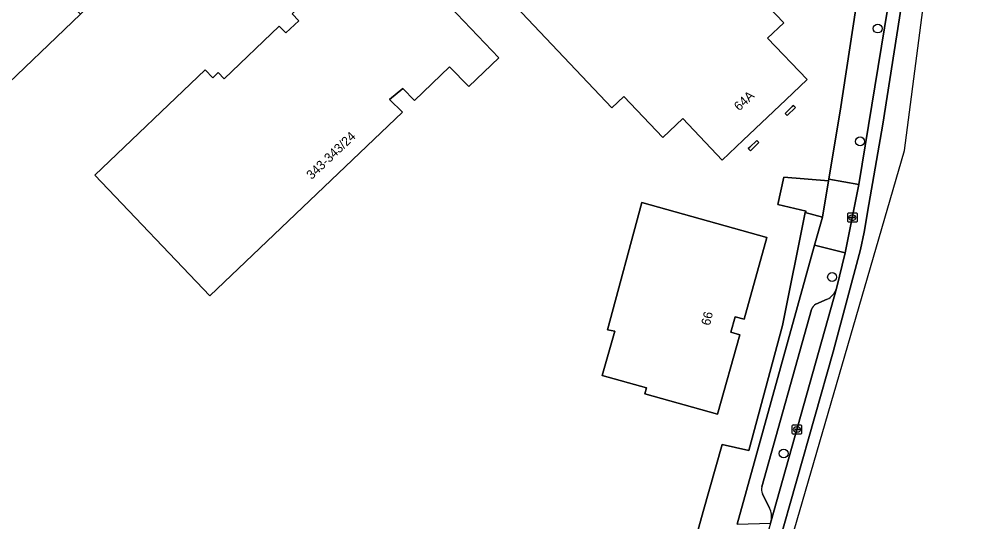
# Model space of a CAD drawing. Extents: x 162523 to 163266, y 381230 to 382050.
# Drawn here: x 163097.3 to 163201.7, y 381352.2 to 381407.1 of the extents above; entities that cross this region are included whole.
import ezdxf

# ---------------------------------------------------------------- set-up
doc = ezdxf.new("R2010")
doc.units = 0
for name, color, linetype in [('IMGEO_Boom', 7, 'Continuous'), ('IMGEO_Erf', 7, 'Continuous'), ('IMGEO_Fietspad_gesloten', 7, 'Continuous'), ('IMGEO_Kolk', 7, 'Continuous'), ('IMGEO_Muur', 7, 'Continuous'), ('IMGEO_Pand', 7, 'Continuous'), ('IMGEO_Pand_nummerreeks', 7, 'Continuous'), ('IMGEO_Parkeervlak_open', 7, 'Continuous'), ('IMGEO_Rijbaan_lokaal_gesloten', 7, 'Continuous'), ('IMGEO_Rijbaan_lokaal_open', 7, 'Continuous'), ('IMGEO_Voetpad_open', 7, 'Continuous')]:
    doc.layers.add(name, color=color, linetype=linetype)

msp = doc.modelspace()

# ---------------------------------------------------------------- linework, layer by layer
at = {"layer": 'IMGEO_Boom'}
for centre in [(163191.11, 381406.07), (163189.18, 381393.73), (163186.12, 381378.91), (163180.83, 381359.63)]:
    msp.add_circle(centre, 0.489, dxfattribs=at)
at = {"layer": 'IMGEO_Erf'}
for points in [[(163096.77, 381434.03), (163100.49, 381430.12), (163104.04, 381426.38), (163104.91, 381427.21), (163108.98, 381422.92), (163106.29, 381420.38), (163110.01, 381416.46), (163110.09, 381416.37), (163118.41, 381424.3), (163099.64, 381444.09), (163101.84, 381446.15), (163104.44, 381443.4), (163103.35, 381442.35), (163120.96, 381423.79), (163103.98, 381407.64), (163094.33, 381398.47)], [(163176.36, 381411.4), (163180.85, 381406.7), (163179.07, 381405), (163183.39, 381400.5), (163181.07, 381398.29), (163176.41, 381393.88), (163174.1, 381391.69), (163169.81, 381396.23), (163167.61, 381394.15), (163163.35, 381398.65), (163162.04, 381397.41), (163138.43, 381422.34)], [(163149.1, 381331.59), (163148.84, 381331.66), (163151.1, 381339.74), (163152.97, 381339.22), (163156.26, 381350.93), (163170.27, 381347), (163172.03, 381353.29), (163174.09, 381360.61), (163177, 381359.94), (163180.71, 381373.62), (163183.18, 381385.95), (163183.28, 381386.1), (163180.18, 381386.84), (163180.85, 381389.84), (163185.73, 381389.42), (163185.75, 381389.59), (163186.56, 381394.44), (163186.99, 381397.03), (163189.78, 381415.22)]]:
    msp.add_lwpolyline(points, dxfattribs=at)
for points in [[(163118.11, 381376.85), (163105.54, 381390.04), (163117.59, 381401.56), (163118.43, 381400.68), (163119.03, 381401.25), (163119.68, 381400.58), (163125.69, 381406.33), (163126.41, 381405.58), (163127.82, 381406.91), (163127.09, 381407.67), (163133.22, 381413.53), (163129.44, 381417.27), (163132.86, 381420.54), (163149.69, 381402.87), (163146.42, 381399.72), (163144.3, 381401.87), (163140.47, 381398.22), (163139.21, 381399.53), (163137.74, 381398.33), (163139.17, 381396.92)], [(163180.99, 381396.77), (163181.77, 381397.55), (163181.89, 381397.67), (163182.11, 381397.44), (163181.2, 381396.56)], [(163176.96, 381392.95), (163177.13, 381393.11), (163177.89, 381393.84), (163178.11, 381393.6), (163177.18, 381392.72)], [(163162.38, 381372.98), (163161.57, 381373.16), (163165.31, 381387.04), (163179, 381383.23), (163176.5, 381374.31), (163175.54, 381374.58), (163175.06, 381372.88), (163176.02, 381372.61), (163173.6, 381363.93), (163165.66, 381366.15), (163165.83, 381366.79), (163160.99, 381368.15)]]:
    msp.add_lwpolyline(points, close=True, dxfattribs=at)
at = {"layer": 'IMGEO_Fietspad_gesloten'}
for points in [[(163180.23, 381349.55), (163186.22, 381370.75), (163189.21, 381381.92), (163189.61, 381383.8), (163190.15, 381386.84), (163191.65, 381395.6), (163195.66, 381421.24), (163197.68, 381433.97), (163198.38, 381438.4), (163199.52, 381444.49), (163199.97, 381446.58), (163200.4, 381448.63), (163202, 381456.16), (163206.41, 381474.26), (163209.7, 381487.29), (163210.99, 381492.12), (163211.76, 381494.99), (163214.5, 381503.81), (163222.77, 381528.77)], [(163193.26, 381414.86), (163189.04, 381389.04), (163187.53, 381381.56), (163186.6, 381377.67), (163179.45, 381352.29), (163179.38, 381352.03), (163177.91, 381346.78), (163177.4, 381344.89), (163172.06, 381326.15), (163171.89, 381325.53), (163170.04, 381318.96), (163164.1, 381297.8), (163158.49, 381281.11), (163157.55, 381278.13), (163155.21, 381271.21)]]:
    msp.add_lwpolyline(points, dxfattribs=at)
at = {"layer": 'IMGEO_Kolk'}
for p, q in [((163187.84, 381384.99), (163187.84, 381385.84)), ((163187.92, 381385.91), (163188.77, 381385.91)), ((163188.33, 381385.69), (163188.36, 381385.69)), ((163188.84, 381385.84), (163188.84, 381384.99)), ((163188.77, 381384.91), (163187.92, 381384.91)), ((163188.1, 381385.41), (163188.1, 381385.42)), ((163188.14, 381385.46), (163188.54, 381385.46)), ((163188.54, 381385.37), (163188.14, 381385.37)), ((163188.35, 381385.13), (163188.33, 381385.13)), ((163188.59, 381385.42), (163188.59, 381385.41)), ((163181.77, 381361.83), (163181.77, 381362.68)), ((163181.84, 381362.75), (163182.7, 381362.75)), ((163182.77, 381362.68), (163182.77, 381361.83)), ((163182.7, 381361.75), (163181.84, 381361.75)), ((163182.03, 381362.25), (163182.03, 381362.26)), ((163182.07, 381362.3), (163182.47, 381362.3)), ((163182.47, 381362.21), (163182.07, 381362.21)), ((163182.28, 381361.97), (163182.25, 381361.97)), ((163182.26, 381362.53), (163182.28, 381362.53)), ((163182.51, 381362.26), (163182.51, 381362.25))]:
    msp.add_line(p, q, dxfattribs=at)
for points in [[(163187.84, 381384.99), (163187.84, 381385.84)], [(163187.92, 381385.91), (163188.77, 381385.91)], [(163188.84, 381385.84), (163188.84, 381384.99)], [(163188.77, 381384.91), (163187.92, 381384.91)], [(163181.77, 381361.83), (163181.77, 381362.68)], [(163181.84, 381362.75), (163182.7, 381362.75)], [(163182.77, 381362.68), (163182.77, 381361.83)], [(163182.7, 381361.75), (163181.84, 381361.75)]]:
    msp.add_lwpolyline(points, dxfattribs=at)
for centre, radius, start, end in [((163187.92, 381385.84), 0.0765, 91.552, 178.448), ((163187.92, 381385.84), 0.0765, 91.552, 178.448), ((163188.77, 381385.84), 0.0765, 1.552, 88.448), ((163188.77, 381385.84), 0.0765, 1.552, 88.448), ((163187.92, 381384.99), 0.0765, 181.552, 268.448), ((163187.92, 381384.99), 0.0765, 181.552, 268.448), ((163188.14, 381385.42), 0.0403, 85.8775, 175.7526), ((163188.14, 381385.41), 0.0366, 178.938, 274.7102), ((163188.55, 381385.42), 0.0386, 1.7309, 96.639), ((163188.54, 381385.41), 0.043, 264.8664, 352.4533), ((163188.77, 381384.99), 0.0765, 271.552, 358.448), ((163188.77, 381384.99), 0.0765, 271.552, 358.448), ((163181.85, 381362.68), 0.0765, 91.552, 178.448), ((163181.85, 381362.68), 0.0765, 91.552, 178.448), ((163182.69, 381362.68), 0.0765, 1.552, 88.448), ((163182.69, 381362.68), 0.0765, 1.552, 88.448), ((163181.85, 381361.83), 0.0765, 181.552, 268.448), ((163181.85, 381361.83), 0.0765, 181.552, 268.448), ((163182.07, 381362.26), 0.0403, 85.8775, 175.7526), ((163182.06, 381362.25), 0.0366, 178.938, 274.7102), ((163182.47, 381362.26), 0.0386, 1.7309, 96.639), ((163182.47, 381362.25), 0.043, 264.8664, 352.4533), ((163182.69, 381361.83), 0.0765, 271.552, 358.448), ((163182.69, 381361.83), 0.0765, 271.552, 358.448)]:
    msp.add_arc(centre, radius, start, end, dxfattribs=at)
for centre, major_axis, ratio, start_param, end_param in [((163188.33, 381385.41), (-0.387, 0.002), 0.722429, 4.712389, 7.853982), ((163188.35, 381385.41), (-0.39, 0.002), 0.717154, 1.570796, 4.712389), ((163182.26, 381362.25), (-0.387, 0.002), 0.722429, 4.712389, 7.853982), ((163182.28, 381362.25), (-0.39, 0.002), 0.717154, 1.570796, 4.712389)]:
    msp.add_ellipse(centre, major_axis=major_axis, ratio=ratio, start_param=start_param, end_param=end_param, dxfattribs=at)
at = {"layer": 'IMGEO_Muur'}
msp.add_lwpolyline([(163174.09, 381360.61), (163172.03, 381353.29)], dxfattribs=at)
at = {"layer": 'IMGEO_Pand'}
for points in [[(163175.44, 381416.61), (163158.13, 381434.83), (163157.97, 381435), (163156.96, 381434), (163154.01, 381437.11), (163151.71, 381434.84), (163138.43, 381422.34), (163162.04, 381397.41), (163163.35, 381398.65), (163167.61, 381394.15), (163169.81, 381396.23), (163174.1, 381391.69), (163176.41, 381393.88), (163181.07, 381398.29), (163183.39, 381400.5), (163179.07, 381405), (163180.85, 381406.7), (163176.36, 381411.4), (163176.3, 381411.34), (163175.39, 381410.47), (163172.35, 381413.65), (163173.32, 381414.59)], [(163139.21, 381399.53), (163140.47, 381398.22), (163144.3, 381401.87), (163146.42, 381399.72), (163149.69, 381402.87), (163132.86, 381420.54), (163129.44, 381417.27), (163133.22, 381413.53), (163127.09, 381407.67), (163127.82, 381406.91), (163126.41, 381405.58), (163125.69, 381406.33), (163119.68, 381400.58), (163119.03, 381401.25), (163118.43, 381400.68), (163117.59, 381401.56), (163105.54, 381390.04), (163118.11, 381376.85), (163139.17, 381396.92), (163137.74, 381398.33)], [(163182.11, 381397.44), (163181.89, 381397.67), (163181.77, 381397.55), (163180.99, 381396.77), (163181.2, 381396.56)], [(163178.11, 381393.6), (163177.89, 381393.84), (163177.13, 381393.11), (163176.96, 381392.95), (163177.18, 381392.72)], [(163173.6, 381363.93), (163176.02, 381372.61), (163175.06, 381372.88), (163175.54, 381374.58), (163176.5, 381374.31), (163179, 381383.23), (163165.31, 381387.04), (163161.57, 381373.16), (163162.38, 381372.98), (163160.99, 381368.15), (163165.83, 381366.79), (163165.66, 381366.15)]]:
    msp.add_lwpolyline(points, close=True, dxfattribs=at)
at = {"layer": 'IMGEO_Parkeervlak_open'}
for points in [[(163179.45, 381352.29), (163186.6, 381377.67)], [(163185.57, 381376.49), (163184.34, 381375.94)], [(163183.88, 381375.36), (163178.44, 381355.98)], [(163178.51, 381355.24), (163179.28, 381353.66)]]:
    msp.add_lwpolyline(points, dxfattribs=at)
for centre, radius, start, end in [((163184.76, 381378.23), 1.92, 294.736, 342.9196), ((163184.73, 381375.16), 0.872, 116.2034, 166.7652), ((163179.42, 381355.7), 1.01, 163.7744, 206.8654), ((163177.5, 381352.75), 2.01, 346.6219, 27.1161)]:
    msp.add_arc(centre, radius, start, end, dxfattribs=at)
at = {"layer": 'IMGEO_Rijbaan_lokaal_gesloten'}
for points in [[(163146.87, 381246.55), (163149.82, 381243.36), (163150.43, 381242.7), (163194.03, 381392.74), (163197.5, 381419.33), (163200.68, 381443.67), (163212.43, 381491.79), (163214.72, 381501.16), (163248.38, 381600.23), (163259.42, 381623.95)], [(163222.77, 381528.77), (163214.5, 381503.81), (163211.76, 381494.99), (163210.99, 381492.12), (163209.7, 381487.29), (163206.41, 381474.26), (163202, 381456.16), (163200.4, 381448.63), (163199.97, 381446.58), (163199.52, 381444.49), (163198.38, 381438.4), (163197.68, 381433.97), (163195.66, 381421.24), (163191.65, 381395.6), (163190.15, 381386.84), (163189.61, 381383.8), (163189.21, 381381.92), (163186.22, 381370.75), (163180.23, 381349.55)]]:
    msp.add_lwpolyline(points, dxfattribs=at)
at = {"layer": 'IMGEO_Rijbaan_lokaal_open'}
msp.add_lwpolyline([(163094.33, 381398.47), (163103.98, 381407.64), (163102.43, 381409.26), (163098.37, 381413.54), (163100.18, 381415.26), (163096.75, 381418.88)], dxfattribs=at)
at = {"layer": 'IMGEO_Voetpad_open'}
for points in [[(163190.87, 381419.69), (163189.78, 381415.22), (163186.99, 381397.03), (163186.56, 381394.44), (163185.75, 381389.59), (163189.04, 381389.04), (163193.26, 381414.86)], [(163175.75, 381351.9), (163184.21, 381382.38), (163185.07, 381385.47), (163183.18, 381385.95), (163180.71, 381373.62), (163177, 381359.94), (163174.09, 381360.61), (163172.03, 381353.29), (163170.27, 381347)], [(163186.6, 381377.67), (163187.53, 381381.56), (163184.21, 381382.38), (163175.75, 381351.9), (163179.38, 381352.03), (163179.45, 381352.29)], [(163184.34, 381375.94), (163185.57, 381376.49)], [(163178.44, 381355.98), (163183.88, 381375.36)], [(163179.28, 381353.66), (163178.51, 381355.24)]]:
    msp.add_lwpolyline(points, dxfattribs=at)
for points in [[(163185.73, 381389.42), (163180.85, 381389.84), (163180.18, 381386.84), (163183.28, 381386.1), (163183.18, 381385.95), (163185.07, 381385.47)], [(163185.73, 381389.42), (163185.07, 381385.47), (163184.21, 381382.38), (163187.53, 381381.56), (163189.04, 381389.04), (163185.75, 381389.59)]]:
    msp.add_lwpolyline(points, close=True, dxfattribs=at)
for centre, radius, start, end in [((163184.76, 381378.23), 1.92, 294.736, 342.9196), ((163184.73, 381375.16), 0.872, 116.2034, 166.7652), ((163179.42, 381355.7), 1.01, 163.7744, 206.8654), ((163177.5, 381352.75), 2.01, 346.6219, 27.1161)]:
    msp.add_arc(centre, radius, start, end, dxfattribs=at)

# ---------------------------------------------------------------- texts
at = {"layer": 'IMGEO_Pand_nummerreeks'}
for s, rotation, p in [('64A', 43.0615, (163175.96, 381397)), ('343-343/24', 43.625, (163129.23, 381389.51)), ('66', 76.375, (163172.76, 381373.55))]:
    msp.add_text(s, height=1, rotation=rotation, dxfattribs=at).set_placement(p)

doc.saveas('drawing.dxf')
